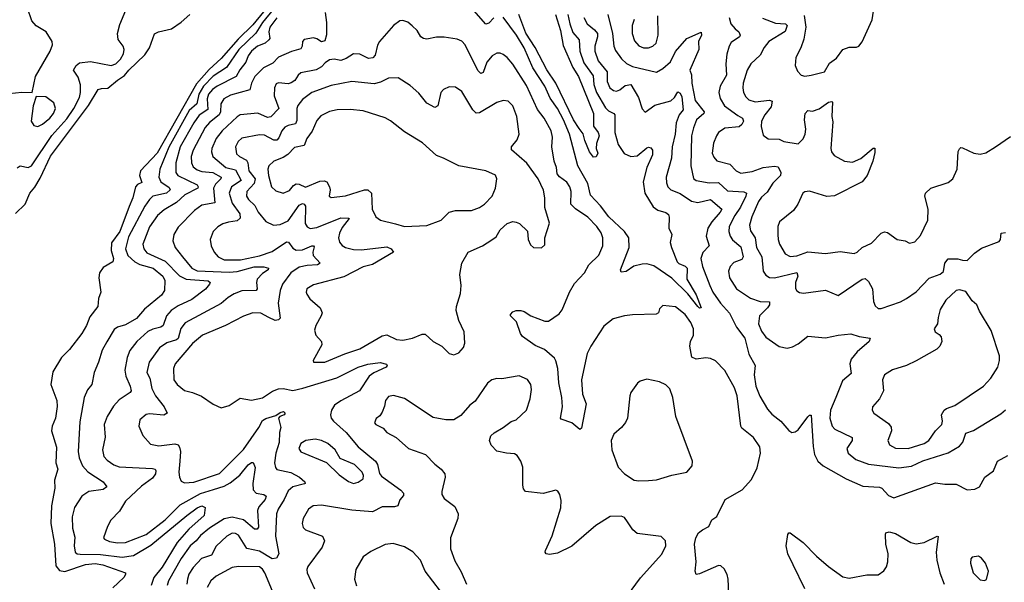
# Model space of a CAD drawing. Extents: x 1550320 to 1685906, y 509093 to 640511.
# Tile 328 of 532: x 1629642 to 1635817, y 563196 to 566722. Entities that reach past the tile are written whole.
import ezdxf

# ---------------------------------------------------------------- set-up
doc = ezdxf.new("R2010")
doc.units = 0

msp = doc.modelspace()

# ---------------------------------------------------------------- linework, layer by layer
at = {"layer": '0CON20XD'}
for points in [[(1629575, 566258.6), (1629655, 566268), (1629720, 566265), (1629740.8, 566365), (1629832.9, 566525), (1629846.9, 566565), (1629845.7, 566585), (1629807.5, 566645), (1629745, 566684.2), (1629718, 566715), (1629690.6, 566795), (1629613.1, 566905)], [(1631237.7, 566855), (1631105, 566689.7), (1631011.1, 566598.9), (1630905, 566478.9), (1630829.5, 566410.5), (1630750.2, 566319.8), (1630504.9, 565885), (1630399.5, 565775), (1630392.4, 565745), (1630408.5, 565701.5), (1630380.2, 565689.8), (1630367.7, 565675), (1630351.7, 565605), (1630328.1, 565551.9), (1630270, 565395), (1630217.3, 565322.7), (1630215.3, 565275.3), (1630229.5, 565225), (1630225.8, 565205), (1630165, 565168.1), (1630141.8, 565135), (1630138.5, 565105), (1630150.6, 565015), (1630136, 564974), (1630132.9, 564925), (1630081.2, 564858.8), (1630060.5, 564805), (1630032.3, 564755), (1629955, 564654.4), (1629903.1, 564605), (1629850, 564515), (1629836.7, 564435), (1629874.5, 564335), (1629877.2, 564297.2), (1629866.1, 564223.9), (1629845.6, 564175), (1629842.2, 564145), (1629872.7, 564042.7), (1629869.5, 563945), (1629881.4, 563905), (1629859.4, 563835), (1629862.8, 563785), (1629842, 563675), (1629837.5, 563565), (1629859.2, 563435), (1629869.2, 563299.2), (1629890.6, 563270.6), (1629925, 563263.4), (1630055, 563308.1), (1630114.5, 563314.5), (1630162.5, 563305), (1630305.5, 563255.5), (1630306, 563245), (1630294, 563225), (1630225, 563160.3)], [(1629625, 565794), (1629645, 565806.9), (1629695, 565796.4), (1629715, 565805.6), (1629844.3, 565995.7), (1629938.5, 566101.5), (1629981.3, 566165), (1630016.4, 566235), (1630024, 566265), (1630022.7, 566312.7), (1630009.2, 566360.8), (1629978.6, 566405), (1629995.6, 566435), (1630017.6, 566452.4), (1630085, 566460.9), (1630215, 566434.5), (1630245, 566444.4), (1630274.4, 566475), (1630292.7, 566507.3), (1630297.7, 566535), (1630290.9, 566555), (1630258.8, 566598.8), (1630255.7, 566635), (1630269, 566691), (1630307.9, 566782.1)], [(1631231.8, 566785), (1631164.4, 566705), (1631121.9, 566638.1), (1631015.9, 566535), (1630938.5, 566421.5), (1630855, 566367.2), (1630795, 566304.8), (1630765.1, 566255), (1630753, 566195), (1630705, 566153.7), (1630576.2, 565923.8), (1630521.6, 565785), (1630513.6, 565735), (1630527.3, 565705), (1630579.5, 565669.5), (1630586.3, 565655), (1630563.3, 565635), (1630476.9, 565615), (1630455.2, 565594.8), (1630427.2, 565552.8), (1630325, 565360), (1630305.2, 565285), (1630321, 565245), (1630363.5, 565203.5), (1630395, 565187.9), (1630478.2, 565165), (1630540.4, 565115), (1630552.1, 565087.9), (1630549.2, 565025), (1630530.8, 564995), (1630425, 564907.5), (1630375, 564850), (1630305, 564809.2), (1630255, 564794.4), (1630235, 564779.4), (1630187.6, 564702.4), (1630158.9, 564651.1), (1630136.9, 564575), (1630108.7, 564511.3), (1630094.2, 564435), (1630067.9, 564402.1), (1630045.6, 564355), (1630019.2, 564200.8), (1630009.3, 564015), (1630014, 563975), (1630035.3, 563925.3), (1630068.5, 563888.5), (1630165.8, 563825), (1630188, 563795), (1630165, 563777.5), (1630076, 563764), (1630032.5, 563735), (1629986.4, 563663.6), (1629970, 563605), (1629973.1, 563535), (1629987.6, 563477.6), (1629983.3, 563425), (1629990, 563385), (1630003.3, 563375), (1630021.8, 563371.8), (1630148.9, 563368.9), (1630283.9, 563353.9), (1630355.4, 563364.6), (1630465, 563428.7), (1630689.1, 563615), (1630755, 563662.9), (1630785, 563674.4), (1630806, 563665), (1630798.5, 563615), (1630702, 563528), (1630630.4, 563445), (1630535, 563289.6), (1630484.2, 563225), (1630466.2, 563175)], [(1630073.3, 566185), (1630135, 566284.4), (1630155, 566291.2), (1630195, 566292.1), (1630255, 566343.9), (1630298.8, 566371.2), (1630326.2, 566405), (1630427.5, 566502.5), (1630455.4, 566545), (1630487.1, 566632.9), (1630512.5, 566645), (1630595, 566665.5), (1630655, 566706.4), (1630709.1, 566755)], [(1631557.4, 566767.4), (1631566.2, 566705), (1631566.9, 566626.9), (1631555, 566590), (1631535, 566583.2), (1631505, 566602.7), (1631485, 566607.6), (1631425, 566597.8), (1631414.5, 566585.5), (1631413.5, 566555), (1631405, 566540), (1631346.7, 566523.3), (1631265, 566486.2), (1631229.5, 566450.5), (1631170.1, 566419.9), (1631116.6, 566365), (1631096.2, 566325), (1631085, 566282.5), (1630965, 566248.9), (1630923.2, 566225), (1630903.7, 566195), (1630901, 566145), (1630893.3, 566125), (1630831.8, 566078.2), (1630805, 566046.9), (1630729.2, 565905), (1630717.9, 565865), (1630718.6, 565825), (1630730.3, 565800.3), (1630755, 565780.3), (1630785, 565770.7), (1630854.2, 565765), (1630904.6, 565735), (1630904, 565725), (1630869.5, 565690.5), (1630856.7, 565665), (1630865.6, 565575), (1630785, 565558.8), (1630737.3, 565525), (1630635, 565421.4), (1630607.8, 565375), (1630603.3, 565335), (1630616.2, 565295), (1630662.3, 565235), (1630721.2, 565165), (1630755, 565147.7), (1630955, 565138.9), (1631005, 565144.1), (1631113.1, 565173.1), (1631173.3, 565173.3), (1631203.3, 565165), (1631201.2, 565155), (1631165, 565131.9), (1631131.5, 565095), (1631126.2, 565075), (1631130.6, 565035), (1631124.5, 565025.5), (1631035, 565021.8), (1630986.3, 565003.7), (1630949.9, 564980.1), (1630905, 564943.1), (1630678.7, 564821.3), (1630653.2, 564786.8), (1630635, 564724), (1630624.4, 564715), (1630563.9, 564696.1), (1630519.1, 564665), (1630454.6, 564575), (1630439.8, 564509.8), (1630457.1, 564475), (1630470.9, 564410.9), (1630494.3, 564364.3), (1630547.5, 564295), (1630567.5, 564255), (1630545, 564242.9), (1630455, 564251.9), (1630435, 564248.1), (1630396, 564215), (1630390, 564175), (1630414.2, 564115), (1630462, 564062), (1630515, 564050.9), (1630615, 564063.1), (1630635, 564057.5), (1630645, 564043.3), (1630650.9, 564015), (1630645.3, 563955), (1630639.1, 563885), (1630643.3, 563855), (1630655, 563830), (1630675, 563818.1), (1630735, 563822.9), (1630895, 563878), (1631045, 564027.9), (1631142.5, 564165), (1631165, 564210), (1631185, 564222.7), (1631248.8, 564241.2), (1631275, 564260.5), (1631295.5, 564265.5), (1631305.8, 564255.8), (1631300.8, 564245), (1631274.4, 564235.6), (1631265.4, 564224.6), (1631278.7, 564165), (1631271, 564135), (1631268.8, 564071.2), (1631248.4, 564005), (1631240.4, 563945), (1631246.2, 563916.2), (1631255, 563903.3), (1631343.1, 563883.1), (1631396, 563855), (1631431.2, 563825), (1631432.5, 563815), (1631427.3, 563812.7), (1631354.3, 563795), (1631325, 563770), (1631300, 563715), (1631262.8, 563655), (1631253.3, 563625), (1631246.7, 563485), (1631266.5, 563375), (1631253.3, 563346.7), (1631225, 563341.9), (1631145, 563389.8), (1631066.5, 563406.5), (1631015, 563491.5), (1630995, 563501.8), (1630975, 563502.9), (1630940.6, 563485), (1630875, 563422.2), (1630845, 563366.2), (1630781.1, 563345), (1630730.6, 563289.4), (1630703.7, 563246.3), (1630693.5, 563215), (1630689.7, 563185)], [(1632615, 566733.8), (1632585, 566700.5), (1632565, 566692.9), (1632489.8, 566779.8)], [(1633080.4, 566755), (1633092.3, 566695), (1633111.7, 566641.7), (1633150.8, 566595), (1633155.2, 566525), (1633181, 566451), (1633239.5, 566369.5), (1633241.9, 566315), (1633259.4, 566265), (1633315, 566168.8), (1633335, 566150), (1633368, 566135), (1633374.4, 566125), (1633375.2, 566015.2), (1633395, 565939.4), (1633432.9, 565882.9), (1633473.9, 565863.9), (1633515, 565869.2), (1633575, 565918.5), (1633585, 565923.1), (1633599.3, 565919.3), (1633610, 565905), (1633610.9, 565875), (1633574.4, 565795.6), (1633552.1, 565705), (1633563.2, 565635), (1633615, 565548.5), (1633645, 565528.9), (1633695, 565512.9), (1633711.2, 565501.2), (1633715.8, 565485), (1633714, 565415), (1633731.2, 565375), (1633721.1, 565325), (1633728.9, 565295), (1633764.3, 565205), (1633775, 565193.3), (1633815, 565176.6), (1633828.1, 565165), (1633825.3, 565095.3), (1633885, 564997.8), (1633915.4, 564915), (1633905, 564913.8), (1633895, 564923.8), (1633832.7, 565002.7), (1633732.2, 565102.2), (1633619.9, 565179.9), (1633575, 565191.7), (1633545, 565189.7), (1633493, 565177), (1633445, 565143.3), (1633415, 565140), (1633409.2, 565155), (1633464.7, 565295), (1633463.1, 565355), (1633435.8, 565395), (1633336.9, 565486.9), (1633284.8, 565555), (1633221.1, 565621.1), (1633205.6, 565695), (1633141.6, 565805), (1633089.3, 566005), (1633052.1, 566095), (1633015, 566164.6), (1632969.1, 566229.1), (1632935.8, 566305), (1632861, 566421), (1632805.6, 566545.6), (1632757.6, 566625), (1632675, 566737.3)], [(1633002.2, 566755), (1633033.5, 566655), (1633049.3, 566559.3), (1633111.8, 566421.9), (1633145.7, 566365), (1633240.3, 566135), (1633241.5, 566055), (1633269.4, 566015), (1633275.4, 565995), (1633259.4, 565945), (1633258.1, 565915), (1633268.1, 565885), (1633258.3, 565861.7), (1633241.2, 565861.2), (1633215, 565893.8), (1633185.8, 565965), (1633175.9, 566005.9), (1633151, 566041), (1633115, 566095.3), (1633003.8, 566325), (1632948, 566408), (1632875, 566547.9), (1632817, 566637), (1632771.6, 566755)], [(1633331.2, 566755), (1633359.2, 566635), (1633368.2, 566555), (1633379.2, 566529.2), (1633417.1, 566477.1), (1633447.7, 566447.7), (1633485, 566428.4), (1633635, 566392.5), (1633675, 566415.4), (1633723.1, 566456.9), (1633755, 566523.5), (1633825, 566604.2), (1633915, 566643.3), (1633918.6, 566625), (1633900, 566585), (1633901.9, 566535), (1633844.5, 566405), (1633855, 566375.8), (1633857.9, 566325), (1633878.3, 566215), (1633935.4, 566145), (1633932.9, 566135), (1633887.5, 566095), (1633867.3, 566045), (1633856.1, 565995), (1633850, 565805), (1633867.6, 565727.6), (1633885, 565713.3), (1633965, 565699.6), (1634025, 565702.2), (1634080.2, 565650.2), (1634182.4, 565642.4), (1634199.1, 565635), (1634196.8, 565615), (1634163.3, 565546.7), (1634127.4, 565495), (1634090.7, 565425), (1634089.7, 565395), (1634098.2, 565365), (1634112.7, 565342.7), (1634165, 565298.5), (1634180, 565235), (1634170.2, 565219.8), (1634120.7, 565199.3), (1634096.9, 565175), (1634088.1, 565145), (1634093.8, 565103.8), (1634136.9, 565035), (1634225, 564977.3), (1634285, 564955.8), (1634344.3, 564954.3), (1634343.8, 564935), (1634331.5, 564915), (1634281.8, 564865), (1634274.6, 564815), (1634295, 564769.4), (1634322.3, 564732.3), (1634405, 564674.6), (1634455, 564663.8), (1634489.1, 564670.9), (1634525, 564690.6), (1634585, 564738), (1634695, 564728.6), (1634775, 564745.6), (1634855, 564753.5), (1634907, 564737), (1634976.2, 564725), (1634969.4, 564705), (1634895, 564640.8), (1634856.2, 564595), (1634848.2, 564565), (1634856.2, 564503.8), (1634801.9, 564458.1), (1634760, 564355), (1634727.9, 564275), (1634723.4, 564223.4), (1634737.8, 564175), (1634754.7, 564154.7), (1634862.4, 564102.4), (1634863.3, 564085), (1634830, 564035), (1634836.9, 564005), (1634885.9, 563965.9), (1634965, 563935.3), (1635155, 563912.7), (1635235, 563924.1), (1635305, 563956.4), (1635465, 564006.2), (1635535, 564048.9), (1635556.4, 564075), (1635575, 564130.8), (1635623.2, 564146.8), (1635795, 564250.6), (1635824, 564276)], [(1634567, 566367), (1634605, 566373.5), (1634689.2, 566395), (1634720.5, 566449.5), (1634765, 566480.6), (1634804, 566536), (1634845, 566550), (1634889.5, 566550.5), (1634905, 566556.7), (1634925, 566583.3), (1634988.7, 566721.3), (1634996.7, 566775)], [(1631255, 566733.7), (1631211.7, 566675), (1631205.3, 566645), (1631210.8, 566605), (1631205.3, 566594.8), (1631181.1, 566575), (1631133.5, 566555), (1631094.7, 566525), (1631075.3, 566495), (1631060.5, 566455), (1631023.1, 566406.9), (1630999.7, 566365), (1630880.4, 566305), (1630851.1, 566285), (1630826.5, 566255), (1630817.4, 566225), (1630821.2, 566158.8), (1630766.7, 566123.3), (1630733.2, 566075), (1630649.1, 565925), (1630621, 565825), (1630621.9, 565765), (1630633.1, 565745), (1630755, 565686.8), (1630761.8, 565675), (1630759.6, 565665), (1630677.3, 565625), (1630625, 565577.2), (1630548.8, 565531.2), (1630505.2, 565494.8), (1630455, 565423.3), (1630414.6, 565315), (1630419.6, 565285), (1630439.7, 565259.7), (1630555, 565208.6), (1630645, 565116.1), (1630686.3, 565096.3), (1630823.3, 565085), (1630835.8, 565075), (1630833.3, 565065), (1630806.2, 565033.8), (1630721.2, 564968.8), (1630635, 564928.4), (1630591.7, 564898.3), (1630562.8, 564865), (1630542.1, 564805), (1630526.1, 564793.9), (1630477.7, 564782.3), (1630445, 564766.8), (1630377.5, 564705), (1630331.8, 564648.2), (1630315.4, 564605), (1630301.8, 564525), (1630307.4, 564487.4), (1630335.6, 564425), (1630340.6, 564395), (1630334.3, 564385), (1630265, 564338.5), (1630230.7, 564299.3), (1630190.8, 564235), (1630171.8, 564185), (1630177.9, 564105), (1630161.5, 564025), (1630170.6, 563985), (1630190.9, 563960.9), (1630232, 563932), (1630265, 563919.2), (1630475, 563908.9), (1630491.2, 563905), (1630496.5, 563895), (1630493.5, 563875), (1630475, 563848.1), (1630405, 563799.1), (1630305.6, 563705), (1630268.3, 563641.7), (1630214.2, 563585), (1630192, 563545), (1630166.7, 563475), (1630173.8, 563465), (1630205, 563451.2), (1630255, 563442.1), (1630305, 563445.3), (1630435, 563495.3), (1630555, 563587.3), (1630648.5, 563681.5), (1630775, 563752.2), (1630856.5, 563776.5), (1630925, 563799), (1630961.3, 563818.7), (1631022.2, 563867.8), (1631075, 563932.2), (1631095, 563947.5), (1631106.3, 563946.3), (1631118.5, 563915), (1631104.7, 563815.2), (1631106.1, 563775), (1631125, 563753.9), (1631173.3, 563745), (1631188.6, 563735), (1631182.1, 563715), (1631142.3, 563667.7), (1631132.9, 563645), (1631138.9, 563541.1), (1631130.3, 563529.7), (1631115, 563529.1), (1631046.4, 563586.4), (1630975, 563602.9), (1630925, 563594.2), (1630832.3, 563535), (1630775, 563488.2), (1630748.5, 563455), (1630711.6, 563425), (1630655, 563345.4), (1630574.3, 563205), (1630567.1, 563175)], [(1634088.8, 563125), (1634086, 563215), (1634078.8, 563245), (1634059.5, 563279.5), (1634038.3, 563298.3), (1634025, 563301.2), (1633905, 563248), (1633883.8, 563243.8), (1633878.8, 563265), (1633884, 563325), (1633873.1, 563435), (1633883.1, 563475), (1633898.9, 563505), (1633923.3, 563525), (1633963.9, 563545), (1633982.9, 563587.1), (1634015, 563608.1), (1634065.6, 563715), (1634174, 563776), (1634230.7, 563839.3), (1634266.1, 563913.9), (1634288.9, 564005), (1634283.6, 564045), (1634245, 564104.2), (1634171.4, 564161.4), (1634164.1, 564174.1), (1634140.9, 564365), (1634123.9, 564413.9), (1634065, 564522.2), (1634005, 564583.1), (1633975, 564598.9), (1633945, 564603.3), (1633885, 564594.4), (1633856.8, 564606.8), (1633844.6, 564675.4), (1633849.5, 564705), (1633868.5, 564745), (1633867.3, 564785), (1633850, 564825), (1633815, 564874.3), (1633755, 564921.2), (1633675, 564930), (1633655, 564910), (1633647.5, 564885), (1633633.8, 564876.2), (1633485, 564871.4), (1633434.5, 564865.5), (1633363.2, 564846.8), (1633305, 564801.2), (1633223.1, 564675), (1633201.2, 564628.8), (1633165.3, 564465), (1633171.5, 564375), (1633195.6, 564315), (1633165, 564162.5), (1633155, 564153.3), (1633105.5, 564195.5), (1633038, 564218), (1633034, 564225), (1633046.5, 564295), (1633042.9, 564355), (1633023.2, 564445), (1633015.9, 564535.9), (1633004.6, 564584.6), (1632995, 564600), (1632934.3, 564655), (1632875, 564678.9), (1632795.5, 564735.5), (1632783.1, 564755), (1632758.3, 564828.3), (1632720, 564865), (1632720, 564875), (1632735, 564890), (1632755, 564900), (1632785, 564900), (1632805, 564893.8), (1632846.7, 564866.7), (1632935, 564832.2), (1632957.6, 564832.4), (1632992, 564855), (1633025, 564879.4), (1633045, 564902.9), (1633089.1, 565015), (1633122, 565068), (1633184.2, 565135), (1633210.8, 565185), (1633273.7, 565246.3), (1633299.4, 565305), (1633298.5, 565355), (1633289.1, 565385), (1633262.5, 565425), (1633205, 565484.5), (1633126.8, 565536.8), (1633098.8, 565565), (1633101.1, 565645), (1633091.8, 565675), (1633073, 565703), (1633026.7, 565736.7), (1633013.4, 565755), (1633007.8, 565795), (1632992.9, 565835), (1632978.7, 565925), (1632982.5, 565985), (1632975, 566026), (1632932.1, 566105), (1632890.1, 566160.1), (1632820.3, 566310.2), (1632735, 566442.9), (1632698.6, 566485), (1632675, 566502.9), (1632655, 566512), (1632635, 566512.5), (1632605, 566495.7), (1632572.1, 566455), (1632548.5, 566391.5), (1632535, 566384.3), (1632515, 566402.5), (1632435, 566564), (1632415, 566586.5), (1632385, 566600), (1632305, 566612.2), (1632255, 566612.5), (1632195, 566600), (1632175, 566603.8), (1632157.1, 566615), (1632134.2, 566655), (1632104.3, 566684.3), (1632075.7, 566705.7), (1632045, 566716.2), (1632025, 566713.8), (1631986.2, 566685), (1631898.1, 566585), (1631886.7, 566563.3), (1631870.9, 566499.1), (1631857, 566483), (1631828.7, 566478.7), (1631775, 566506.2), (1631735, 566508.9), (1631690.4, 566479.6), (1631655, 566466.8), (1631615, 566474.6), (1631585, 566469.6), (1631557.4, 566452.6), (1631535, 566427.5), (1631501.7, 566408.3), (1631405, 566388.5), (1631389.4, 566375), (1631368.5, 566341.5), (1631345, 566325.9), (1631325, 566320.9), (1631265, 566326.5), (1631250.7, 566319.3), (1631239.5, 566295), (1631237.3, 566245), (1631266.2, 566165), (1631217.6, 566112.4), (1631195, 566109.3), (1631135, 566135.9), (1631025, 566124.6), (1631005, 566113.1), (1630911.5, 566025), (1630875, 565977.8), (1630845.9, 565915), (1630844.1, 565894.1), (1630852.7, 565865), (1630933.9, 565795), (1630995, 565780.2), (1631031, 565715), (1630970.7, 565675), (1630955.8, 565635), (1630975, 565572.5), (1631022.7, 565505), (1631025, 565478.8), (1631005, 565462), (1630952, 565452), (1630915, 565443.3), (1630885.4, 565424.6), (1630855, 565393.8), (1630837.5, 565345), (1630841.9, 565305), (1630861.9, 565265), (1630887.5, 565235), (1630925, 565217.7), (1631027.2, 565217.2), (1631145, 565242.7), (1631225, 565269.7), (1631315, 565329.2), (1631327.7, 565327.7), (1631355, 565290), (1631375, 565277.3), (1631415, 565279.8), (1631475, 565303.8), (1631485.4, 565305.4), (1631488.9, 565298.9), (1631480.3, 565265), (1631482.4, 565245), (1631525.6, 565195), (1631510, 565185), (1631445, 565181.4), (1631395, 565170), (1631343.1, 565135), (1631290.9, 565065), (1631275.4, 565025), (1631262.8, 564945), (1631275, 564852), (1631265, 564840), (1631245, 564835.6), (1631204.7, 564854.7), (1631155, 564882.1), (1631105, 564883.8), (1631045, 564864), (1630932, 564805), (1630788.1, 564745), (1630726.6, 564693.4), (1630616.5, 564565), (1630605.6, 564535), (1630609.4, 564465), (1630628.6, 564435), (1630675, 564398.5), (1630725.8, 564385.8), (1630781.7, 564361.7), (1630855, 564312.2), (1630905, 564289.4), (1630955, 564304.4), (1631025, 564350), (1631095, 564337.9), (1631165, 564352.3), (1631227.3, 564392.7), (1631265, 564408.7), (1631295, 564410.3), (1631355, 564398.8), (1631417.3, 564412.7), (1631631.8, 564478.2), (1631765.6, 564544.4), (1631825, 564563.9), (1631903.6, 564573.6), (1631942, 564562), (1631946.7, 564555), (1631940, 564545), (1631861.9, 564508.1), (1631832.9, 564487.1), (1631773.1, 564395), (1631655, 564332.3), (1631616.7, 564305), (1631596.5, 564275), (1631591.2, 564245), (1631596.2, 564225), (1631610.8, 564205), (1631690, 564135), (1631764.3, 564044.3), (1631872.5, 563955), (1631885.8, 563935), (1631898.3, 563878.3), (1631911.7, 563861.7), (1632032.4, 563772.4), (1632048.8, 563755), (1632049.3, 563740.7), (1632026.4, 563713.6), (1632012.5, 563675), (1631992.3, 563667.7), (1631915, 563668), (1631855, 563637.5), (1631725, 563648.8), (1631535, 563679.1), (1631483.3, 563675), (1631453.1, 563655), (1631420.6, 563595), (1631414.4, 563565), (1631418.8, 563538.8), (1631435, 563524), (1631541.2, 563485), (1631554.3, 563455), (1631538.9, 563415), (1631448.1, 563295), (1631442.2, 563275), (1631445.6, 563255), (1631490, 563155)], [(1633180.9, 566735), (1633200.4, 566695), (1633247.6, 566657.6), (1633265.7, 566635), (1633266.5, 566615), (1633249.8, 566555), (1633249.7, 566525), (1633270.5, 566465), (1633325.8, 566395), (1633325.8, 566335), (1633343.9, 566295), (1633365, 566278.2), (1633385, 566273.9), (1633405, 566282.1), (1633439.7, 566310.2), (1633475.7, 566315.7), (1633522.1, 566235), (1633545, 566162.5), (1633565, 566143.3), (1633624.7, 566185.3), (1633725, 566212.7), (1633749.6, 566235), (1633770.5, 566269.5), (1633785, 566261.9), (1633795, 566239.2), (1633802.8, 566157.3), (1633777.8, 566125), (1633758.8, 566075), (1633752.9, 566005), (1633733.9, 565925), (1633730, 565855), (1633697.3, 565735), (1633699.1, 565699.1), (1633707.8, 565675), (1633725.8, 565655), (1633785, 565633.1), (1633855, 565584.8), (1633895, 565575.7), (1633975, 565594.6), (1634045.4, 565535.4), (1634035.4, 565515), (1633982.2, 565455), (1633958.2, 565415), (1633947.5, 565365), (1633965.6, 565305), (1633926.5, 565263.5), (1633913.8, 565225), (1633925.2, 565175.2), (1633969.2, 565055), (1633989.1, 565015), (1634037.1, 564945), (1634093, 564883), (1634138.2, 564795), (1634189.2, 564725), (1634215.3, 564625.3), (1634254.4, 564555), (1634247.9, 564495), (1634259.2, 564425), (1634282.9, 564362.9), (1634331.5, 564281.5), (1634359.8, 564249.8), (1634414.7, 564204.7), (1634465, 564146.9), (1634485, 564135.5), (1634505, 564138.5), (1634525, 564152.2), (1634585, 564233.8), (1634595, 564243.8), (1634605, 564242.5), (1634617.4, 564047.4), (1634627.6, 563997.6), (1634647.1, 563955), (1634680.8, 563925), (1634825, 563843.8), (1634928.8, 563798.8), (1635035, 563791.4), (1635048, 563785), (1635089.7, 563739.7), (1635125, 563725.8), (1635385, 563819.6), (1635445, 563810.5), (1635515, 563810), (1635585, 563774.2), (1635631.2, 563778.8), (1635662, 563795), (1635695.8, 563855), (1635749.2, 563895), (1635774.3, 563955), (1635839.4, 563990.6)], [(1633495, 566723.3), (1633482.5, 566685), (1633483.8, 566635), (1633498.5, 566588.5), (1633525, 566557.5), (1633555, 566545.5), (1633585, 566546.4), (1633612, 566555), (1633632.9, 566575), (1633645.5, 566624.5), (1633643.8, 566746.2)], [(1634090.7, 566735), (1634102.9, 566695), (1634129.6, 566665), (1634151.5, 566645), (1634161.1, 566625), (1634155.6, 566615), (1634105, 566579.6), (1634090.9, 566555), (1634077.6, 566505), (1634071.1, 566445), (1634075.3, 566375), (1634034.4, 566305), (1634026.7, 566265), (1634035, 566228.8), (1634062, 566182), (1634145, 566120.7), (1634175.7, 566105), (1634180.4, 566085), (1634171.2, 566065), (1634155, 566050.8), (1634065, 566041.1), (1634025.4, 566014.6), (1634011.1, 565995), (1633992.2, 565947.8), (1633985.6, 565885), (1633995, 565861.2), (1634015, 565837.5), (1634095, 565817.1), (1634135, 565774.4), (1634165, 565759.5), (1634235, 565770.4), (1634305, 565795.9), (1634375, 565804.6), (1634398.8, 565798.8), (1634415.7, 565765), (1634414.2, 565745), (1634365, 565698.2), (1634330.1, 565639.9), (1634295, 565610.4), (1634275, 565581.5), (1634233, 565487), (1634219.7, 565435), (1634225, 565399.2), (1634254, 565355), (1634263.6, 565295), (1634296.9, 565235), (1634305.5, 565145), (1634320.8, 565120.8), (1634345.4, 565105.4), (1634375, 565103.1), (1634515, 565137.9), (1634521.6, 565115), (1634508.2, 565075), (1634507.5, 565037.5), (1634515, 565023.3), (1634531.7, 565011.7), (1634557.7, 565007.7), (1634695, 565026.2), (1634775, 564992.9), (1634925, 565095.6), (1634945, 565100.8), (1634965, 565080), (1634990.6, 565035), (1634996.7, 564955), (1635007.8, 564927.8), (1635025, 564912)], [(1634300.5, 566730.5), (1634381, 566701), (1634445.4, 566695.4), (1634454.3, 566685), (1634442.3, 566647.7), (1634340.6, 566585), (1634311.9, 566548.1), (1634285, 566498.6), (1634226.9, 566445), (1634204.6, 566405.4), (1634178.9, 566325), (1634176.2, 566295), (1634181.8, 566265), (1634195, 566238.6), (1634215, 566219.1), (1634255, 566207.8), (1634345, 566218.2), (1634360.8, 566210.8), (1634353.8, 566175), (1634315.4, 566125), (1634294.7, 566085), (1634292, 566052), (1634305, 565998.8), (1634335, 565974.4), (1634405, 565972.9), (1634435, 565959.2), (1634525, 565942.9), (1634555.4, 565974.6), (1634568.2, 566005), (1634572.7, 566035), (1634564.5, 566095), (1634568.1, 566135), (1634585, 566152.5), (1634615, 566148.1), (1634656.2, 566163.8), (1634715, 566206), (1634735, 566210), (1634740, 566205), (1634735.9, 566115.9), (1634741.4, 566081.4), (1634730, 565915), (1634733.8, 565893.8), (1634749.8, 565869.8), (1634815, 565835.8), (1634865, 565828), (1634917.3, 565852.7), (1634995, 565916.7), (1635005, 565917.5), (1635005, 565890), (1634991.9, 565835), (1634957.1, 565745), (1634925, 565705.8), (1634752.6, 565617.4), (1634705, 565613.1), (1634595, 565646.9), (1634565, 565644), (1634554.2, 565635), (1634521.1, 565565), (1634495, 565525.7), (1634407.1, 565455), (1634396.7, 565425), (1634397.5, 565375), (1634398.5, 565345), (1634407.8, 565315), (1634442.9, 565255), (1634475, 565238.5)], [(1634561.2, 566748.8), (1634573.1, 566675), (1634559.1, 566600.9), (1634541.2, 566545), (1634509.5, 566485), (1634505.8, 566434.2), (1634519.3, 566399.3), (1634543.8, 566375), (1634567, 566367)], [(1631555, 564574.6), (1631681.8, 564628.2), (1631775, 564659.2), (1631915, 564740.4), (1631945, 564747.7), (1632005, 564717.7), (1632045, 564713.2), (1632105, 564725.5), (1632165, 564750.5), (1632185, 564750), (1632234.2, 564705), (1632290, 564675), (1632335, 564628.8), (1632365, 564621.2), (1632395, 564633.3), (1632425, 564667.5), (1632433.8, 564695), (1632428.8, 564765), (1632396.3, 564836.3), (1632378.3, 564898.3), (1632380.5, 564925), (1632407.1, 565005), (1632410.8, 565055), (1632402.9, 565125), (1632415.8, 565195), (1632455, 565264.3), (1632545, 565304.4), (1632602, 565342), (1632629.8, 565360.2), (1632656, 565405), (1632698.8, 565445), (1632735, 565456.2), (1632755, 565453.3), (1632776.7, 565445), (1632827.3, 565397.3), (1632831.2, 565345), (1632845, 565310), (1632865, 565293.8), (1632915, 565291.2), (1632935, 565310), (1632935.8, 565355), (1632963.6, 565446.4), (1632935.8, 565545), (1632935.6, 565605), (1632926.7, 565653.3), (1632894.5, 565725), (1632822.1, 565822.1), (1632725.6, 565905.6), (1632725.6, 565925), (1632761.7, 565968.3), (1632774.4, 566005), (1632760.4, 566115), (1632735, 566181.4), (1632705, 566211.4), (1632675, 566215.6), (1632635, 566202.2), (1632525, 566137.3), (1632505, 566135.6), (1632483.8, 566156.2), (1632415, 566272), (1632375, 566299.2), (1632335, 566302), (1632298.8, 566285), (1632282.9, 566265), (1632265, 566182.5), (1632245, 566171.2), (1632195, 566199.2), (1632145, 566261.4), (1632090.3, 566310.3), (1632015, 566357.5), (1631955, 566355.7), (1631905, 566330.5), (1631865, 566319.1), (1631725, 566334.5), (1631595, 566308.7), (1631473.1, 566265), (1631415, 566221.2), (1631386.9, 566185), (1631380.8, 566165), (1631380.4, 566089.6), (1631371.1, 566068.9), (1631325, 566059.6), (1631305, 566048.8), (1631285, 566025.5), (1631267.7, 565982.3), (1631255, 565966.8), (1631235, 565967.4), (1631178.1, 565998.1), (1631145, 566001.2), (1631035, 565979.5), (1631011.5, 565958.5), (1630995.5, 565925), (1631001.9, 565881.9), (1631020, 565865), (1631065, 565841.8), (1631073.2, 565825), (1631079.7, 565775), (1631118.7, 565725), (1631113.4, 565695), (1631067.2, 565645), (1631065, 565616.7), (1631076.1, 565595), (1631116.9, 565556.9), (1631138.5, 565515), (1631186.5, 565456.5), (1631234.1, 565434.1), (1631275, 565438.4), (1631325, 565461.8), (1631395, 565559.1), (1631415, 565569.2), (1631426.9, 565565), (1631433.8, 565553.8), (1631431.8, 565445), (1631445, 565422.9), (1631463.8, 565413.8), (1631505, 565420.4), (1631655, 565479.5), (1631705, 565478.6), (1631708.6, 565475), (1631665, 565419.1), (1631647, 565383), (1631642.1, 565355), (1631647.4, 565327.4), (1631665, 565305.8), (1631685, 565293.1), (1631735, 565282.1), (1631785, 565279.6), (1631945, 565298.6), (1631972, 565285), (1631986.2, 565265), (1631855, 565187.3), (1631795, 565172), (1631675, 565110.4), (1631485, 565060), (1631443.3, 565035), (1631437.5, 565015), (1631441.7, 565001.7), (1631461.7, 564971.7), (1631525.7, 564915), (1631538.5, 564885), (1631533.1, 564865), (1631498.6, 564805), (1631490.8, 564775), (1631498.8, 564745), (1631535.6, 564705.6), (1631537.1, 564685), (1631482.5, 564585), (1631483.8, 564575), (1631555, 564574.6)], [(1629755, 566052.9), (1629785, 566066.7), (1629830, 566105), (1629853.5, 566135), (1629866.7, 566165), (1629855, 566201.2), (1629805, 566238), (1629745, 566240), (1629727.1, 566182.9), (1629714.4, 566085), (1629729.7, 566059.7), (1629755, 566052.9)], [(1629615, 565508.2), (1629676.3, 565565), (1629705.4, 565635), (1629737.4, 565672.6), (1629771, 565729), (1629835, 565866.6), (1630073.3, 566185)], [(1632055, 565426.7), (1632195, 565431.9), (1632286, 565465), (1632335, 565515.7), (1632375, 565525.6), (1632475, 565525.5), (1632525, 565544.5), (1632556.9, 565565), (1632604.4, 565615), (1632625.6, 565665), (1632634.2, 565725), (1632625, 565748), (1632565, 565774.3), (1632395, 565805.8), (1632300, 565855), (1632255, 565870), (1632169.1, 565949.1), (1632055, 566020), (1631968.3, 566088.3), (1631935, 566106.9), (1631795, 566150.5), (1631715, 566159.1), (1631633.3, 566156.7), (1631585, 566145.5), (1631530.5, 566119.5), (1631505, 566089.2), (1631476.1, 566023.9), (1631443.1, 565976.9), (1631425.8, 565934.2), (1631365, 565920.6), (1631324, 565876), (1631295, 565857.5), (1631235, 565834.3), (1631204.3, 565805), (1631198.9, 565785), (1631203.2, 565745), (1631220.5, 565675), (1631248.6, 565648.6), (1631295, 565635.5), (1631335, 565650.9), (1631358.3, 565681.7), (1631375, 565693.8), (1631395, 565691.5), (1631435, 565673.2), (1631525, 565710.8), (1631552.1, 565712.1), (1631567.8, 565705), (1631585.7, 565675), (1631590, 565655), (1631582.5, 565615), (1631595, 565607.5), (1631685, 565617.5), (1631805, 565655.5), (1631825.4, 565655.4), (1631848.2, 565635), (1631852.5, 565535), (1631876.2, 565486.2), (1631905, 565466.2), (1631998.5, 565441.5), (1632055, 565426.7)], [(1634475, 565238.5), (1634515, 565242.5), (1634585, 565266.7), (1634695, 565257.1), (1634788.1, 565268.1), (1634875, 565255.5), (1634895, 565265.6), (1634925.3, 565294.7), (1634985, 565320.5), (1635045, 565383.1), (1635065, 565392.9), (1635085, 565387.1), (1635145, 565344.2), (1635195, 565336.2), (1635221.7, 565321.7), (1635255, 565328.8), (1635290.9, 565369.1), (1635337.1, 565465), (1635340, 565535), (1635318.6, 565615), (1635322.5, 565635), (1635356.2, 565665), (1635465, 565701.4), (1635494.5, 565725.5), (1635521.9, 565785), (1635528.6, 565895), (1635535, 565913.3), (1635545, 565920), (1635555, 565918), (1635625, 565884.4), (1635665, 565878.2), (1635701.5, 565888.5), (1635760.8, 565925), (1635855, 565990)], [(1635025, 564912), (1635045, 564912.5), (1635165.4, 564954.6), (1635204.6, 564975.4), (1635265, 565017.1), (1635345, 565102.5), (1635415, 565126.2), (1635435.8, 565144.2), (1635444.2, 565195.8), (1635465, 565222.5), (1635525, 565224), (1635555, 565213.8), (1635585, 565213.3), (1635630.7, 565259.3), (1635675, 565290), (1635785, 565332.5), (1635792.5, 565345), (1635797, 565383), (1635825, 565387.5)], [(1635215, 564033.4), (1635314.2, 564065), (1635343.5, 564085), (1635385.3, 564144.7), (1635425.7, 564185), (1635429.4, 564205), (1635422.9, 564245), (1635440, 564275), (1635455, 564285.7), (1635507, 564303), (1635687.1, 564425), (1635733.5, 564475), (1635776.1, 564545), (1635786.1, 564585), (1635786.1, 564615), (1635734.7, 564774.7), (1635661.1, 564895), (1635644.2, 564934.2), (1635615, 564960), (1635575, 565017.5), (1635535, 565028.8), (1635516.1, 565023.9), (1635450, 564965), (1635415.6, 564905), (1635401.2, 564855), (1635397.5, 564815), (1635377.5, 564785), (1635383.3, 564765), (1635409.4, 564749.4), (1635420, 564735), (1635424.4, 564705), (1635412.2, 564675), (1635394, 564656), (1635265, 564583.6), (1635204.6, 564555.4), (1635115, 564527.5), (1635066, 564495), (1635053.1, 564465), (1635058.6, 564395), (1635034, 564345), (1634990, 564295), (1634988.8, 564275), (1634998.8, 564255), (1635090.2, 564190.2), (1635108.2, 564168.2), (1635108.9, 564145), (1635086.9, 564085), (1635096.6, 564056.6), (1635135, 564037.1), (1635215, 564033.4)], [(1633425, 563074.2), (1633535, 563224.3), (1633668.3, 563371.7), (1633694.4, 563425), (1633692.5, 563455), (1633665, 563482.5), (1633515, 563502.5), (1633487.5, 563525), (1633454.3, 563574.3), (1633435, 563602.5), (1633415, 563610), (1633345, 563608), (1633255, 563552.5), (1633105, 563422.5), (1633015, 563379.2), (1632965, 563370), (1632943.6, 563373.6), (1632937.5, 563385), (1632940, 563395), (1632982.1, 563487.9), (1633035, 563662.5), (1633037.6, 563707.6), (1633029.2, 563745), (1633017.7, 563767.7), (1633003.6, 563773.6), (1632925, 563752.5), (1632815, 563764.2), (1632802.4, 563782.4), (1632798.1, 563805), (1632797.1, 563917.1), (1632784.2, 563955), (1632761.4, 563991.4), (1632745, 564001.5), (1632694.6, 564004.6), (1632635, 564017.5), (1632598, 564055), (1632588, 564085), (1632597, 564113), (1632617, 564133), (1632673.8, 564165), (1632723.3, 564203.3), (1632755, 564214.2), (1632820, 564275), (1632843.4, 564346.6), (1632852.5, 564405), (1632847.1, 564435), (1632826.2, 564466.2), (1632775, 564489.2), (1632665, 564470.6), (1632635, 564472.5), (1632602.5, 564465), (1632575, 564443.3), (1632498.9, 564331.1), (1632464.6, 564305.4), (1632409.3, 564240.7), (1632365, 564214.3), (1632315, 564214.3), (1632235, 564228.6), (1632055, 564347.1), (1631985.6, 564365.6), (1631955, 564360), (1631935.8, 564335), (1631930.6, 564299.4), (1631915, 564262.5), (1631900, 564240), (1631877, 564223), (1631867.5, 564195), (1631875, 564183.8), (1631922.3, 564162.3), (1631945, 564134.2), (1632003.9, 564103.9), (1632080, 564035), (1632187.2, 563997.2), (1632245, 563935.8), (1632284.5, 563904.5), (1632307.5, 563875), (1632310.8, 563855), (1632288.8, 563765), (1632290, 563745), (1632305, 563721.2), (1632370.3, 563670.3), (1632390.8, 563625), (1632389.2, 563595), (1632343.3, 563475), (1632344.5, 563404.5), (1632370.2, 563330.2), (1632411.3, 563261.3), (1632443.3, 563185)], [(1633525, 563830.8), (1633585, 563833.1), (1633635, 563838.9), (1633732.1, 563867.9), (1633825, 563886.2), (1633858.8, 563925), (1633862, 563955), (1633756.7, 564235), (1633738.1, 564355), (1633719.1, 564409.1), (1633695, 564434.3), (1633655, 564452.9), (1633575, 564468), (1633534.1, 564455.9), (1633516.1, 564443.9), (1633474, 564385), (1633467.5, 564365), (1633454.3, 564225), (1633442.2, 564197.8), (1633415.8, 564165), (1633367.1, 564125), (1633351.8, 564085), (1633356.2, 564025), (1633395, 563918), (1633434.5, 563874.5), (1633495.8, 563835.8), (1633525, 563830.8)], [(1631735, 563815.8), (1631765, 563824), (1631796, 563845), (1631798.8, 563865), (1631788.8, 563885), (1631742, 563935), (1631652.1, 563972.1), (1631620.8, 564025), (1631575, 564065.5), (1631534.6, 564084.6), (1631495, 564091.8), (1631435.5, 564084.5), (1631404.3, 564065), (1631393.1, 564035), (1631405, 564012.5), (1631566.7, 563946.7), (1631645, 563870), (1631705, 563827.5), (1631735, 563815.8)], [(1634565.3, 563155), (1634493.8, 563305), (1634459.2, 563375), (1634448.8, 563425), (1634459.4, 563495), (1634465, 563506.2), (1634474, 563506), (1634555, 563445.7), (1634639.6, 563359.6), (1634714.2, 563294.2), (1634805, 563229.6), (1634845, 563222), (1634955, 563242.9), (1635025, 563242), (1635062.4, 563267.6), (1635077.6, 563292.4), (1635087.1, 563325), (1635089.4, 563375), (1635074.3, 563435), (1635071.2, 563495), (1635074, 563506), (1635095, 563511.2), (1635135, 563501.2), (1635230, 563445), (1635265, 563435.8), (1635315, 563445.7), (1635395, 563483.8), (1635402.5, 563482.5), (1635389.2, 563385), (1635393.2, 563335), (1635412.3, 563255), (1635440, 563185)], [(1632280.3, 563140.3), (1632185.8, 563265), (1632155.8, 563335), (1632107.1, 563387.1), (1632055, 563418.1), (1631985, 563439.1), (1631935, 563433.6), (1631845, 563388.9), (1631796, 563355), (1631749.2, 563275), (1631742.2, 563215), (1631755, 563174)], [(1635693.6, 563206.4), (1635705, 563213.3), (1635717.1, 563265), (1635700, 563315), (1635675, 563346.2), (1635655, 563358.8), (1635615, 563352.5), (1635607, 563343), (1635605.8, 563315), (1635622.5, 563255), (1635665, 563212), (1635693.6, 563206.4)], [(1631258.6, 563065), (1631179.2, 563255), (1631165, 563277.3), (1631145, 563292.3), (1631014.6, 563295.4), (1630975, 563288.9), (1630875, 563233.3), (1630841.1, 563205), (1630816.8, 563163.2)]]:
    msp.add_lwpolyline(points, dxfattribs=at)

doc.saveas('drawing.dxf')
